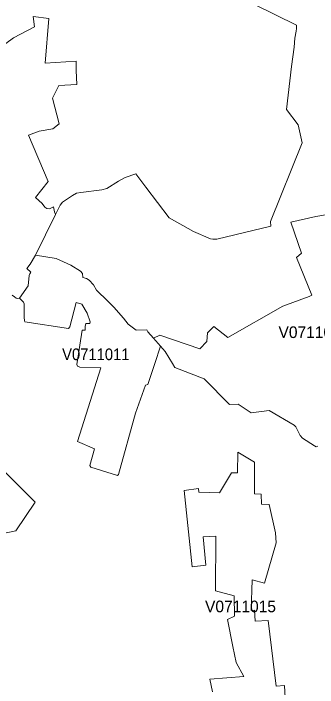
# Model space of a CAD drawing. Extents: x 369010 to 735936, y 6377141 to 6616555.
# Drawn here: x 553732 to 556345, y 6435601 to 6441395 of the extents above; entities that cross this region are included whole.
import ezdxf
from ezdxf.enums import TextEntityAlignment as Align

# ---------------------------------------------------------------- set-up
doc = ezdxf.new("R2010")
doc.units = 0
doc.header["$LTSCALE"] = 40
doc.layers.add('3', color=7, linetype='Continuous', lineweight=13)
doc.layers.add('4', color=7, linetype='Continuous')

msp = doc.modelspace()

# ---------------------------------------------------------------- linework, layer by layer
at = {"layer": '3'}
for points in [[(554269.92, 6440983.82), (554270.75, 6440903.89), (554277.7, 6440785.38), (554122.12, 6440775.95), (554066.35, 6440668.04), (554125.6, 6440447.76), (554069, 6440402.57), (553954.14, 6440384.2), (553861.95, 6440350.27), (554028.95, 6439949.92), (553921.04, 6439813.38), (553978.47, 6439761.91), (554001.14, 6439730.63), (554018.52, 6439718.55), (554042.85, 6439715.07), (554076.78, 6439732.45), (554084.72, 6439689.75), (554094.15, 6439666.25), (554134.04, 6439747.34), (554154.23, 6439773.99), (554237.81, 6439829.6), (554273.23, 6439849.96), (554309.97, 6439857.57), (554490.87, 6439879.08), (554535.06, 6439890.34), (554635.02, 6439955.05), (554691.95, 6439984.01), (554784.31, 6440016.95), (554870.37, 6439901.76), (555070.3, 6439639.77), (555279, 6439520.77), (555424.47, 6439458.7), (555444.83, 6439456.22), (555478.93, 6439456.22), (555944.49, 6439566.28), (555942.01, 6439608.15), (556214.09, 6440282.91), (556179.84, 6440437.33), (556079.87, 6440568.91), (556122.9, 6440938.48), (556144.42, 6441106.96), (556149.55, 6441181.6), (556162.13, 6441243.67), (556165.93, 6441266.5), (556165.93, 6441295.47), (555797.85, 6441474.05)], [(555797.85, 6441474.05), (556165.93, 6441295.47), (556165.93, 6441266.5), (556162.13, 6441243.67), (556149.55, 6441181.6), (556144.42, 6441106.96), (556122.9, 6440938.48), (556079.87, 6440568.91), (556179.84, 6440437.33), (556214.09, 6440282.91), (555942.01, 6439608.15), (555944.49, 6439566.28), (555478.93, 6439456.22), (555444.83, 6439456.22), (555424.47, 6439458.7), (555279, 6439520.77), (555070.3, 6439639.77), (554870.37, 6439901.76)], [(553432.3, 6440964.79), (553733.19, 6441185.74), (553912.43, 6441279.75), (553900.35, 6441368.62), (554035.07, 6441352.07), (554003.79, 6440968.27), (554269.92, 6440983.82)], [(554277.7, 6440785.38), (554270.75, 6440903.89), (554269.92, 6440983.82), (554003.79, 6440968.27), (554035.07, 6441352.07), (553900.35, 6441368.62), (553912.43, 6441279.75), (553733.19, 6441185.74), (553432.3, 6440964.79)], [(553721.27, 6438974.11), (553740.31, 6438960.7), (553753.71, 6438947.3), (553765.96, 6438946.14), (553782.84, 6438948.46), (553857.81, 6439054.71), (553865.59, 6439143.25), (553871.22, 6439157.65), (553881.15, 6439171.22), (553847.72, 6439203.66), (553876.68, 6439239.41), (553920.21, 6439317.03), (554094.15, 6439666.25), (554084.72, 6439689.75), (554076.78, 6439732.45), (554042.85, 6439715.07), (554018.52, 6439718.55), (554001.14, 6439730.63), (553978.47, 6439761.91), (553921.04, 6439813.38), (554028.95, 6439949.92), (553861.95, 6440350.27), (553954.14, 6440384.2), (554069, 6440402.57), (554125.6, 6440447.76), (554066.35, 6440668.04), (554122.12, 6440775.95), (554277.7, 6440785.38)], [(554870.37, 6439901.76), (554784.31, 6440016.95), (554691.95, 6439984.01), (554635.02, 6439955.05), (554535.06, 6439890.34), (554490.87, 6439879.08), (554309.97, 6439857.57), (554273.23, 6439849.96), (554237.81, 6439829.6), (554154.23, 6439773.99), (554134.04, 6439747.34), (554094.15, 6439666.25), (553920.21, 6439317.03), (554099.95, 6439289.06), (554223.91, 6439232.13), (554307.32, 6439179), (554323.87, 6439159.97), (554328.84, 6439125.88), (554359.29, 6439118.26), (554383.29, 6439103.04), (554420.03, 6439062.49), (554445.19, 6439016.97), (554543.99, 6438921.98), (554595.8, 6438870.17), (554678.05, 6438775.17), (554718.6, 6438724.53), (554785.63, 6438672.56), (554877.98, 6438676.37), (554888.08, 6438658.66), (554934.91, 6438604.21), (554989.36, 6438629.53), (555334.77, 6438513.18), (555392.86, 6438576.4), (555400.48, 6438651.05), (555454.93, 6438705.5), (555575.08, 6438609.34), (556047.1, 6438880.27), (556274.83, 6438961.2), (556296.35, 6438975.1), (556163.45, 6439298), (556208.96, 6439334.74), (556115.29, 6439601.87), (556331.77, 6439648.7), (556513.82, 6439681.47)], [(556513.82, 6439681.47), (556331.77, 6439648.7), (556115.29, 6439601.87), (556208.96, 6439334.74), (556163.45, 6439298), (556296.35, 6438975.1), (556274.83, 6438961.2), (556047.1, 6438880.27), (555575.08, 6438609.34), (555454.93, 6438705.5), (555400.48, 6438651.05), (555392.86, 6438576.4), (555334.77, 6438513.18), (554989.36, 6438629.53), (554934.91, 6438604.21), (554994.5, 6438535.36), (555034.88, 6438489.35), (555097.44, 6438387.56), (555117.63, 6438352.81), (555371.68, 6438255.82), (555589.15, 6438032.72), (555662.3, 6438036.36), (555773.69, 6437961.56), (555929.1, 6437983.4), (556144.75, 6437857.29), (556157.49, 6437842.72), (556195.89, 6437765.93), (556215.92, 6437745.74), (556318.36, 6437679.87), (556334.75, 6437670.77), (556349.31, 6437676.23)], [(553817.43, 6438914.86), (553782.84, 6438948.46), (553765.96, 6438946.14), (553753.71, 6438947.3), (553740.31, 6438960.7), (553721.27, 6438974.11)], [(556349.31, 6437676.23), (556334.75, 6437670.77), (556318.36, 6437679.87), (556215.92, 6437745.74), (556195.89, 6437765.93), (556157.49, 6437842.72), (556144.75, 6437857.29), (555929.1, 6437983.4), (555773.69, 6437961.56), (555662.3, 6438036.36), (555589.15, 6438032.72), (555371.68, 6438255.82), (555117.63, 6438352.81), (555097.44, 6438387.56), (555034.88, 6438489.35), (554994.5, 6438535.36), (554947.49, 6438385.25), (554887.41, 6438206.5), (554865.57, 6438199.22), (554779.67, 6437959.74), (554633.53, 6437433.1), (554626.08, 6437424), (554397.69, 6437495.33), (554388.59, 6437509.9), (554426.98, 6437652.56), (554282.66, 6437714.62), (554483.58, 6438349), (554302.69, 6438354.63), (554280.84, 6438363.73), (554277.37, 6438376.31), (554323.21, 6438673.06), (554346.71, 6438673.06), (554349.03, 6438703.18), (554353.5, 6438730.16), (554386.93, 6438730.16), (554391.4, 6438744.56), (554364.59, 6438818.54), (554319.9, 6438896.82), (554270.58, 6438910.39), (554215.8, 6438702.19), (554204.54, 6438686.46), (553829.84, 6438745.71), (553827.53, 6438756.97), (553825.21, 6438782.79), (553824.22, 6438899.14), (553817.43, 6438914.86)], [(555443.01, 6435564.56), (555419.18, 6435672.47), (555711.62, 6435696.14), (555645.75, 6435816.95), (555616.63, 6435953.99), (555572.77, 6436186.19), (555631.19, 6436213.67), (555629.37, 6436389.1), (555468.5, 6436432.96), (555470.32, 6436902.83), (555362.58, 6436895.54), (555384.59, 6436652.42), (555267.58, 6436639.68), (555199.89, 6437294.08), (555322.36, 6437312.45), (555326, 6437281.33), (555503.25, 6437274.05), (555605.7, 6437445.85), (555658.66, 6437445.85), (555660.48, 6437623.27), (555804.8, 6437537.37), (555804.8, 6437266.77), (555859.58, 6437263.13), (555863.23, 6437177.07), (555930.92, 6437173.43), (555983.88, 6436930.3), (555991.16, 6436844.4), (555888.88, 6436498.83), (555784.78, 6436526.3), (555775.51, 6436262.99), (555802.98, 6436266.63), (555810.26, 6436171.63), (555921.81, 6436177.09), (555991.16, 6435612.06), (556060.67, 6435619.34), (556071.6, 6435407.33)], [(556071.6, 6435407.33), (556060.67, 6435619.34), (555991.16, 6435612.06), (555921.81, 6436177.09), (555810.26, 6436171.63), (555802.98, 6436266.63), (555775.51, 6436262.99), (555784.78, 6436526.3), (555888.88, 6436498.83), (555991.16, 6436844.4), (555983.88, 6436930.3), (555930.92, 6437173.43), (555863.23, 6437177.07), (555859.58, 6437263.13), (555804.8, 6437266.77), (555804.8, 6437537.37), (555660.48, 6437623.27), (555658.66, 6437445.85), (555605.7, 6437445.85), (555503.25, 6437274.05), (555326, 6437281.33), (555322.36, 6437312.45), (555199.89, 6437294.08), (555267.58, 6436639.68), (555384.59, 6436652.42), (555362.58, 6436895.54), (555470.32, 6436902.83), (555468.5, 6436432.96), (555629.37, 6436389.1), (555631.19, 6436213.67), (555572.77, 6436186.19), (555616.63, 6435953.99), (555645.75, 6435816.95), (555711.62, 6435696.14), (555419.18, 6435672.47), (555443.01, 6435564.56)], [(552572.01, 6436811.8), (552585.42, 6436817.26), (552857.84, 6437193.62), (553089.88, 6437327.34), (553366.43, 6437487.88), (553641.5, 6437471.66), (553919.38, 6437193.62), (553753.38, 6436946.69), (553627.93, 6436922.52), (553571.33, 6436873.86), (553551.14, 6436845.56), (553458.12, 6436448.85), (553455.31, 6436420.55), (553428.33, 6436242.3), (553417.57, 6436232.87), (553358.16, 6436223.43), (553348.72, 6436166.83), (553285.34, 6436174.94), (553161.37, 6436139.85), (553170.81, 6436017.05), (553215.33, 6435509.61)], [(553627.93, 6436922.52), (553753.38, 6436946.69), (553919.38, 6437193.62), (553641.5, 6437471.66)]]:
    msp.add_lwpolyline(points, dxfattribs=at)
msp.add_lwpolyline([(553920.21, 6439317.03), (553876.68, 6439239.41), (553847.72, 6439203.66), (553881.15, 6439171.22), (553871.22, 6439157.65), (553865.59, 6439143.25), (553857.81, 6439054.71), (553782.84, 6438948.46), (553817.43, 6438914.86), (553824.22, 6438899.14), (553825.21, 6438782.79), (553827.53, 6438756.97), (553829.84, 6438745.71), (554204.54, 6438686.46), (554215.8, 6438702.19), (554270.58, 6438910.39), (554319.9, 6438896.82), (554364.59, 6438818.54), (554391.4, 6438744.56), (554386.93, 6438730.16), (554353.5, 6438730.16), (554349.03, 6438703.18), (554346.71, 6438673.06), (554323.21, 6438673.06), (554277.37, 6438376.31), (554280.84, 6438363.73), (554302.69, 6438354.63), (554483.58, 6438349), (554282.66, 6437714.62), (554426.98, 6437652.56), (554388.59, 6437509.9), (554397.69, 6437495.33), (554626.08, 6437424), (554633.53, 6437433.1), (554779.67, 6437959.74), (554865.57, 6438199.22), (554887.41, 6438206.5), (554947.49, 6438385.25), (554994.5, 6438535.36), (554934.91, 6438604.21), (554888.08, 6438658.66), (554877.98, 6438676.37), (554785.63, 6438672.56), (554718.6, 6438724.53), (554678.05, 6438775.17), (554595.8, 6438870.17), (554543.99, 6438921.98), (554445.19, 6439016.97), (554420.03, 6439062.49), (554383.29, 6439103.04), (554359.29, 6439118.26), (554328.84, 6439125.88), (554323.87, 6439159.97), (554307.32, 6439179), (554223.91, 6439232.13), (554099.95, 6439289.06)], close=True, dxfattribs=at)

# ---------------------------------------------------------------- texts
at = {"layer": '4'}
for s, p in [('V0711012', (556314.65, 6438605.35)), ('V0711015', (555683.21, 6436247.75))]:
    msp.add_text(s, height=100, dxfattribs=at).set_placement(p, align=Align.CENTER)
at = {"layer": '4', "width": 0.95}
msp.add_text('V0711011', height=100, dxfattribs=at).set_placement((554439.6, 6438415.43), align=Align.CENTER)

doc.saveas('drawing.dxf')
